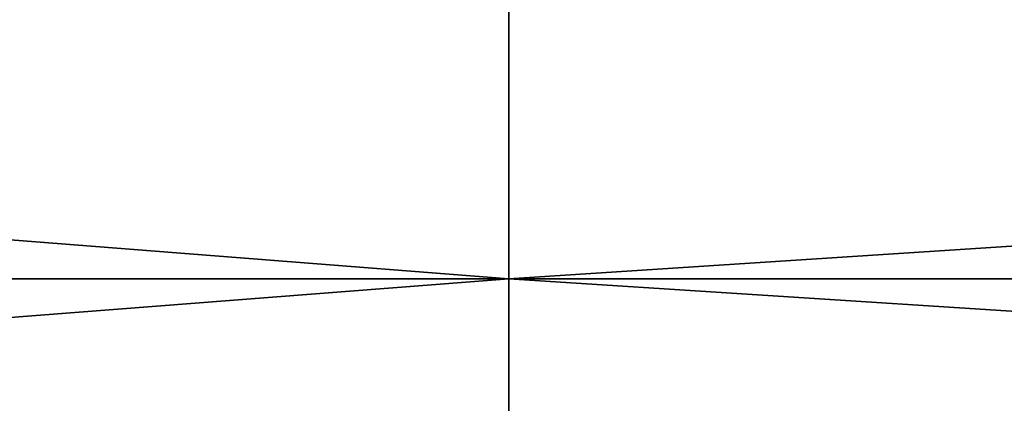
# Model space of a CAD drawing. Extents: x -252 to 252, y -10 to 987.
# Tile 803 of 1056: x -111.9 to -108.08, y 927.02 to 928.5. Entities that reach past the tile are written whole.
import ezdxf

# ---------------------------------------------------------------- set-up
doc = ezdxf.new("R2010")
doc.units = 0
doc.header["$LTSCALE"] = 65.185185
doc.layers.add('3929', color=7, linetype='CONTINUOUS')
doc.layers.add('3930', color=7, linetype='CONTINUOUS')

msp = doc.modelspace()

# ---------------------------------------------------------------- linework, layer by layer
at = {"layer": '3929', "color": 7, "linetype": 'CONTINUOUS'}
for points in [[(-110, 927.5, -11), (-210, 935.2782, -7.7782), (-110, 933.9656, -8.8992), (-110, 927.5, -11)], [(-210, 935.2782, 7.7782), (-210, 927.5, 11), (-110, 933.9656, 8.8992), (-210, 935.2782, 7.7782)], [(-210, 927.5, -11), (-210, 935.2782, -7.7782), (-110, 927.5, -11), (-210, 927.5, -11)], [(-110, 933.9656, 8.8992), (-210, 927.5, 11), (-110, 927.5, 11), (-110, 933.9656, 8.8992)], [(-110, 927.5, -11), (-110, 933.9656, -8.8992), (-9.9, 927.5, -11), (-110, 927.5, -11)], [(-9.9, 927.5, -11), (-110, 933.9656, -8.8992), (-9.9, 933.9656, -8.8992), (-9.9, 927.5, -11)], [(-110, 933.9656, 8.8992), (-110, 927.5, 11), (-9.9, 933.9656, 8.8992), (-110, 933.9656, 8.8992)], [(-110, 927.5, 11), (-9.9, 927.5, 11), (-9.9, 933.9656, 8.8992), (-110, 927.5, 11)]]:
    msp.add_3dface(points, dxfattribs=at)
at = {"layer": '3930', "color": 7, "linetype": 'CONTINUOUS'}
for points in [[(-110, 927.5, 11), (-210, 919.7218, 7.7782), (-110, 921.0344, 8.8992), (-110, 927.5, 11)], [(-210, 927.5, -11), (-110, 927.5, -11), (-110, 921.0344, -8.8992), (-210, 927.5, -11)], [(-210, 919.7218, -7.7782), (-210, 927.5, -11), (-110, 921.0344, -8.8992), (-210, 919.7218, -7.7782)], [(-210, 927.5, 11), (-210, 919.7218, 7.7782), (-110, 927.5, 11), (-210, 927.5, 11)], [(-9.9, 927.5, 11), (-110, 927.5, 11), (-110, 921.0344, 8.8992), (-9.9, 927.5, 11)], [(-110, 921.0344, -8.8992), (-110, 927.5, -11), (-9.9, 921.0344, -8.8992), (-110, 921.0344, -8.8992)], [(-110, 927.5, -11), (-9.9, 927.5, -11), (-9.9, 921.0344, -8.8992), (-110, 927.5, -11)], [(-9.9, 927.5, 11), (-110, 921.0344, 8.8992), (-9.9, 921.0344, 8.8992), (-9.9, 927.5, 11)]]:
    msp.add_3dface(points, dxfattribs=at)

doc.saveas('drawing.dxf')
